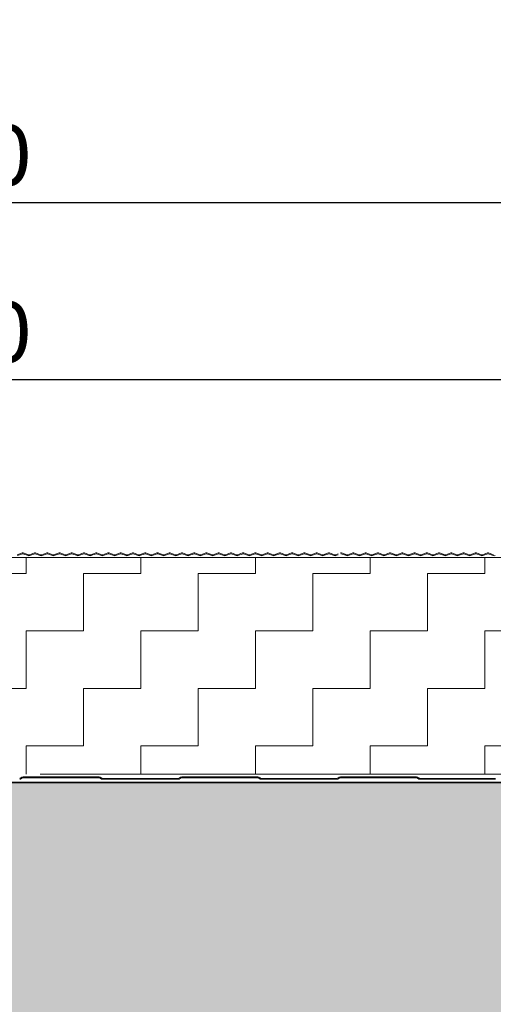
# Model space of a CAD drawing. Header units: metres. Extents: x 1316.5 to 1415.3, y -94.1 to -52.
# Tile 592 of 656: x 1411.196 to 1411.506, y -73.481 to -72.838. Entities that reach past the tile are written whole.
import ezdxf

# ---------------------------------------------------------------- set-up
doc = ezdxf.new("R2010")
doc.units = ezdxf.units.M
doc.header["$PDMODE"] = 65
doc.linetypes.add('AUSGEZOGEN', pattern=[0])
doc.linetypes.add('STRICHPUNKT2_S5', pattern=[0.1, 0.07, -0.01, 0.01, -0.01])
doc.layers.add('XR$3$_42143', color=7, linetype='Continuous')
doc.layers.add('XR$3$_42154', color=7, linetype='Continuous')
for name, color, linetype, lineweight in [('XR$3$Achsen', 4, 'AUSGEZOGEN', 13), ('XR$3$Maßlinie 1_50', 7, 'AUSGEZOGEN', 25), ('XR$3$Muster', 4, 'AUSGEZOGEN', 13), ('XR$3$Möblierung', 4, 'AUSGEZOGEN', 13), ('XR$3$STANDARD_1', 7, 'AUSGEZOGEN', 25), ('XR$3$Wand Mauerwerk nt', 7, 'AUSGEZOGEN', 25)]:
    doc.layers.add(name, color=color, linetype=linetype, lineweight=lineweight)
doc.styles.add('ARIAL', font='arial.ttf')
doc.dimstyles.new('DIMSTYLE_21', dxfattribs={"dimtxt": 0.04, "dimasz": 0.03, "dimexe": 0, "dimexo": 1e-06, "dimgap": 0.02, "dimtad": 2, "dimdec": 0, "dimlfac": 100, "dimrnd": 0.5, "dimzin": 12, "dimdsep": 46, "dimtxsty": 'ARIAL', "dimblk1": 'ALL_ML_KREIS', "dimblk2": 'ALL_ML_KREIS', "dimsah": 1, "dimcen": 0, "dimse1": 1, "dimse2": 1, "dimclrd": 7, "dimclre": 7, "dimclrt": 7, "dimadec": 0, "dimazin": 0, "dimtfac": 1, "dimtdec": 0, "dimtix": 1, "dimtmove": 2, "dimatfit": 3, "dimfxl": 0, "dimtzin": 0, "dimlwd": 0, "dimlwe": 25, "dimarcsym": 0})
doc.dimstyles.new('DIMSTYLE_4', dxfattribs={"dimtxt": 0.04, "dimasz": 0.03, "dimexe": 0, "dimexo": 1e-06, "dimgap": 0.02, "dimtad": 2, "dimdec": 1, "dimlfac": 100, "dimrnd": 0.5, "dimzin": 4, "dimdsep": 46, "dimtxsty": 'ARIAL', "dimblk1": 'ALL_ML_KREIS', "dimblk2": 'ALL_ML_KREIS', "dimsah": 1, "dimcen": 0, "dimse1": 1, "dimse2": 1, "dimclrd": 7, "dimclre": 7, "dimclrt": 7, "dimadec": 0, "dimazin": 0, "dimtfac": 1, "dimtdec": 0, "dimtix": 1, "dimtmove": 2, "dimatfit": 3, "dimfxl": 0, "dimtzin": 0, "dimlwd": 0, "dimlwe": 25, "dimarcsym": 0})

# ---------------------------------------------------------------- blocks, each defined once
blk = doc.blocks.new('ALL_ML_KREIS')
at = {"color": 0, "linetype": 'ByBlock', "lineweight": -2}
for p, q in [((0, -0.5), (0, 0.5)), ((-1, 0), (0.5, 0))]:
    blk.add_line(p, q, dxfattribs=at)
blk.add_circle((0, 0), 0.15, dxfattribs=at)
blk = doc.blocks.new('*D198')
at = {"layer": 'DEFPOINTS', "color": 7, "linetype": 'AUSGEZOGEN', "lineweight": 25, "transparency": 33554687}
for p in [(1410.82377, -72.95765), (1411.52377, -73.38937), (1410.82377, -73.44581)]:
    blk.add_point(p, dxfattribs=at)
at = {"layer": 'XR$3$Maßlinie 1_50', "color": 7, "linetype": 'AUSGEZOGEN', "lineweight": -2, "transparency": 33554687}
blk.add_line((1410.82377, -72.95765), (1411.52377, -72.95765), dxfattribs=at)
at = {"layer": 'XR$3$Maßlinie 1_50', "color": 7, "linetype": 'AUSGEZOGEN', "lineweight": 25, "transparency": 33554687, "xscale": 0.03, "yscale": 0.03, "zscale": 0.03, "rotation": 180}
blk.add_blockref('ALL_ML_KREIS', (1410.82377, -72.95765), dxfattribs=at)
at = {"layer": 'XR$3$Maßlinie 1_50', "color": 7, "linetype": 'AUSGEZOGEN', "lineweight": 25, "transparency": 33554687, "xscale": 0.03, "yscale": 0.03, "zscale": 0.03}
blk.add_blockref('ALL_ML_KREIS', (1411.52377, -72.95765), dxfattribs=at)
at = {"layer": 'XR$3$Maßlinie 1_50', "color": 7, "linetype": 'AUSGEZOGEN', "lineweight": 25, "transparency": 33554687, "insert": (1411.17203, -72.92697), "char_height": 0.04, "width": 0.16, "attachment_point": 5, "style": 'ARIAL'}
blk.add_mtext('\\A1;{\\A1;{70\\H0.026400;\\S^ ;}}', dxfattribs=at)
blk = doc.blocks.new('*D213')
at = {"layer": 'DEFPOINTS', "color": 7, "linetype": 'AUSGEZOGEN', "lineweight": 25, "transparency": 33554687}
for p in [(1410.82377, -73.07314), (1410.82377, -73.38937), (1411.52377, -73.38937)]:
    blk.add_point(p, dxfattribs=at)
at = {"layer": 'XR$3$Maßlinie 1_50', "color": 7, "linetype": 'AUSGEZOGEN', "lineweight": -2, "transparency": 33554687}
blk.add_line((1410.82377, -73.07314), (1411.52377, -73.07314), dxfattribs=at)
at = {"layer": 'XR$3$Maßlinie 1_50', "color": 7, "linetype": 'AUSGEZOGEN', "lineweight": 25, "transparency": 33554687, "xscale": 0.03, "yscale": 0.03, "zscale": 0.03, "rotation": 180}
blk.add_blockref('ALL_ML_KREIS', (1410.82377, -73.07314), dxfattribs=at)
at = {"layer": 'XR$3$Maßlinie 1_50', "color": 7, "linetype": 'AUSGEZOGEN', "lineweight": 25, "transparency": 33554687, "xscale": 0.03, "yscale": 0.03, "zscale": 0.03}
blk.add_blockref('ALL_ML_KREIS', (1411.52377, -73.07314), dxfattribs=at)
at = {"layer": 'XR$3$Maßlinie 1_50', "color": 7, "linetype": 'AUSGEZOGEN', "lineweight": 25, "transparency": 33554687, "insert": (1411.17203, -73.04246), "char_height": 0.04, "width": 0.08, "attachment_point": 5, "style": 'ARIAL'}
blk.add_mtext('\\A1;{70}', dxfattribs=at)
blk = doc.blocks.new('*D267')
at = {"layer": 'DEFPOINTS', "color": 7, "linetype": 'AUSGEZOGEN', "lineweight": 25, "transparency": 33554687}
for p in [(1410.69978, -72.70189), (1410.69978, -73.17701), (1411.66877, -73.19138)]:
    blk.add_point(p, dxfattribs=at)
at = {"layer": 'XR$3$Maßlinie 1_50', "color": 7, "linetype": 'AUSGEZOGEN', "lineweight": -2, "transparency": 33554687}
blk.add_line((1410.69978, -72.70189), (1411.66877, -72.70189), dxfattribs=at)
at = {"layer": 'XR$3$Maßlinie 1_50', "color": 7, "linetype": 'AUSGEZOGEN', "lineweight": 25, "transparency": 33554687, "xscale": 0.03, "yscale": 0.03, "zscale": 0.03, "rotation": 180}
blk.add_blockref('ALL_ML_KREIS', (1410.69978, -72.70189), dxfattribs=at)
at = {"layer": 'XR$3$Maßlinie 1_50', "color": 7, "linetype": 'AUSGEZOGEN', "lineweight": 25, "transparency": 33554687, "xscale": 0.03, "yscale": 0.03, "zscale": 0.03}
blk.add_blockref('ALL_ML_KREIS', (1411.66877, -72.70189), dxfattribs=at)
at = {"layer": 'XR$3$Maßlinie 1_50', "color": 7, "linetype": 'AUSGEZOGEN', "lineweight": 25, "transparency": 33554687, "insert": (1411.18246, -72.67121), "char_height": 0.04, "width": 0.16, "attachment_point": 5, "style": 'ARIAL'}
blk.add_mtext('\\A1;{\\A1;{97\\H0.026400;\\S^ ;}}', dxfattribs=at)

msp = doc.modelspace()

# ---------------------------------------------------------------- hatches: boundary and pattern name
at = {"layer": 'XR$3$Muster', "linetype": 'AUSGEZOGEN', "lineweight": 13, "transparency": 33554687}
h = msp.add_hatch(dxfattribs=at)
h.set_pattern_fill('MUSTER', color=4, scale=0.0375, angle=90, style=0, pattern_type=2)
h.set_pattern_definition([(90, (-0.075, 0.075), (-0.0375, 0.0375), [0.0375, -0.0375]), (180, (-0.075, 0.075), (-0.0375, -0.0375), [0.0375, -0.0375])])
h.paths.add_polyline_path([(1411.64775, -73.18952), (1410.69978, -73.18952), (1410.69978, -73.33093), (1411.66877, -73.33093), (1411.66877, -73.18952)], flags=0)
at = {"layer": 'XR$3$Möblierung', "linetype": 'AUSGEZOGEN', "lineweight": 13, "transparency": 33554687}
msp.add_hatch(color=8, dxfattribs=at).paths.add_polyline_path([(1411.52377, -73.66537), (1411.52377, -73.64737), (1411.52377, -73.33637), (1411.28877, -73.33637), (1411.28277, -73.33637), (1411.26477, -73.33637), (1410.82377, -73.33637), (1410.82377, -73.42137), (1410.82396, -73.42013), (1410.82453, -73.41902), (1410.82542, -73.41813), (1410.82653, -73.41756), (1410.82777, -73.41737), (1410.83727, -73.41737), (1410.8385, -73.41756), (1410.83962, -73.41813), (1410.8405, -73.41902), (1410.84107, -73.42013), (1410.84127, -73.42137), (1410.84127, -73.42562), (1410.84239, -73.42789), (1410.84325, -73.42912), (1410.84428, -73.4302), (1410.84547, -73.43112), (1410.84547, -73.43237), (1410.89767, -73.43237), (1410.89767, -73.43208), (1410.89789, -73.43194), (1410.89977, -73.42837), (1410.89977, -73.42764), (1410.90167, -73.42764), (1410.90167, -73.4451), (1410.89977, -73.4451), (1410.89977, -73.44437), (1410.89789, -73.4408), (1410.89767, -73.44066), (1410.89767, -73.44037), (1410.84547, -73.44037), (1410.84547, -73.44162), (1410.84428, -73.44254), (1410.84325, -73.44362), (1410.84239, -73.44485), (1410.84127, -73.44712), (1410.84127, -73.45137), (1410.84107, -73.45261), (1410.8405, -73.45372), (1410.83962, -73.45461), (1410.8385, -73.45517), (1410.83727, -73.45537), (1410.82777, -73.45537), (1410.82653, -73.45517), (1410.82542, -73.45461), (1410.82453, -73.45372), (1410.82396, -73.45261), (1410.82377, -73.45137), (1410.82377, -73.64137), (1410.82396, -73.64013), (1410.82453, -73.63902), (1410.82542, -73.63813), (1410.82653, -73.63756), (1410.82777, -73.63737), (1410.83727, -73.63737), (1410.8385, -73.63756), (1410.83962, -73.63813), (1410.8405, -73.63902), (1410.84107, -73.64013), (1410.84127, -73.64137), (1410.84127, -73.64562), (1410.84239, -73.64789), (1410.84325, -73.64912), (1410.84428, -73.6502), (1410.84547, -73.65112), (1410.84547, -73.65237), (1410.89767, -73.65237), (1410.89767, -73.65208), (1410.89789, -73.65194), (1410.89977, -73.64837), (1410.89977, -73.64764), (1410.90167, -73.64764), (1410.90167, -73.6651), (1410.89977, -73.6651), (1410.89977, -73.66437), (1410.89789, -73.6608), (1410.89767, -73.66066), (1410.89767, -73.66037), (1410.84547, -73.66037), (1410.84547, -73.66162), (1410.84428, -73.66254), (1410.84325, -73.66362), (1410.84239, -73.66485), (1410.84127, -73.66712), (1410.84127, -73.67137), (1410.84107, -73.67261), (1410.8405, -73.67372), (1410.83962, -73.67461), (1410.8385, -73.67517), (1410.83727, -73.67537), (1410.82777, -73.67537), (1410.82653, -73.67517), (1410.82542, -73.67461), (1410.82453, -73.67372), (1410.82396, -73.67261), (1410.82377, -73.67137), (1410.82377, -73.73637), (1411.52377, -73.73637)])

# ---------------------------------------------------------------- linework, layer by layer
at = {"layer": 'XR$3$_42143', "color": 30, "linetype": 'AUSGEZOGEN', "lineweight": 13, "transparency": 33554687}
for p, q in [((1411.19745, -73.18643), (1411.19413, -73.18764)), ((1411.20145, -73.18764), (1411.19813, -73.18643)), ((1411.20545, -73.18643), (1411.20213, -73.18764)), ((1411.20946, -73.18764), (1411.20614, -73.18643)), ((1411.21346, -73.18643), (1411.21014, -73.18764)), ((1411.21747, -73.18764), (1411.21415, -73.18643)), ((1411.22147, -73.18643), (1411.21815, -73.18764)), ((1411.22548, -73.18764), (1411.22216, -73.18643)), ((1411.22948, -73.18643), (1411.22616, -73.18764)), ((1411.23348, -73.18764), (1411.23016, -73.18643)), ((1411.23749, -73.18643), (1411.23417, -73.18764)), ((1411.24149, -73.18764), (1411.23817, -73.18643)), ((1411.2455, -73.18643), (1411.24218, -73.18764)), ((1411.2495, -73.18764), (1411.24618, -73.18643)), ((1411.25351, -73.18643), (1411.25019, -73.18764)), ((1411.25751, -73.18764), (1411.25419, -73.18643)), ((1411.26152, -73.18643), (1411.25819, -73.18764)), ((1411.26552, -73.18764), (1411.2622, -73.18643)), ((1411.26952, -73.18643), (1411.2662, -73.18764)), ((1411.27353, -73.18764), (1411.27021, -73.18643)), ((1411.27753, -73.18643), (1411.27421, -73.18764)), ((1411.28154, -73.18764), (1411.27822, -73.18643)), ((1411.28554, -73.18643), (1411.28222, -73.18764)), ((1411.28955, -73.18764), (1411.28622, -73.18643)), ((1411.29355, -73.18643), (1411.29023, -73.18764)), ((1411.29755, -73.18764), (1411.29423, -73.18643)), ((1411.30156, -73.18643), (1411.29824, -73.18764)), ((1411.30556, -73.18764), (1411.30224, -73.18643)), ((1411.30957, -73.18643), (1411.30625, -73.18764)), ((1411.31357, -73.18764), (1411.31025, -73.18643)), ((1411.31758, -73.18643), (1411.31425, -73.18764)), ((1411.32158, -73.18764), (1411.31826, -73.18643)), ((1411.32558, -73.18643), (1411.32226, -73.18764)), ((1411.32959, -73.18764), (1411.32627, -73.18643)), ((1411.33359, -73.18643), (1411.33027, -73.18764)), ((1411.3376, -73.18764), (1411.33428, -73.18643)), ((1411.3416, -73.18643), (1411.33828, -73.18764)), ((1411.34561, -73.18764), (1411.34229, -73.18643)), ((1411.34961, -73.18643), (1411.34629, -73.18764)), ((1411.35361, -73.18764), (1411.35029, -73.18643)), ((1411.35762, -73.18643), (1411.3543, -73.18764)), ((1411.36162, -73.18764), (1411.3583, -73.18643)), ((1411.36563, -73.18643), (1411.36231, -73.18764)), ((1411.36963, -73.18764), (1411.36631, -73.18643)), ((1411.37364, -73.18643), (1411.37032, -73.18764)), ((1411.37764, -73.18764), (1411.37432, -73.18643)), ((1411.38165, -73.18643), (1411.37832, -73.18764)), ((1411.38565, -73.18764), (1411.38233, -73.18643)), ((1411.38965, -73.18643), (1411.38633, -73.18764)), ((1411.39366, -73.18764), (1411.39034, -73.18643)), ((1411.39766, -73.18643), (1411.39434, -73.18764)), ((1411.40167, -73.18764), (1411.39835, -73.18643)), ((1411.40968, -73.18764), (1411.40635, -73.18643)), ((1411.41368, -73.18643), (1411.41036, -73.18764)), ((1411.41768, -73.18764), (1411.41436, -73.18643)), ((1411.42169, -73.18643), (1411.41837, -73.18764)), ((1411.42569, -73.18764), (1411.42237, -73.18643)), ((1411.4297, -73.18643), (1411.42638, -73.18764)), ((1411.4337, -73.18764), (1411.43038, -73.18643)), ((1411.43771, -73.18643), (1411.43438, -73.18764)), ((1411.44171, -73.18764), (1411.43839, -73.18643)), ((1411.44571, -73.18643), (1411.44239, -73.18764)), ((1411.44972, -73.18764), (1411.4464, -73.18643)), ((1411.45372, -73.18643), (1411.4504, -73.18764)), ((1411.45773, -73.18764), (1411.45441, -73.18643)), ((1411.46173, -73.18643), (1411.45841, -73.18764)), ((1411.46574, -73.18764), (1411.46242, -73.18643)), ((1411.46974, -73.18643), (1411.46642, -73.18764)), ((1411.47374, -73.18764), (1411.47042, -73.18643)), ((1411.47775, -73.18643), (1411.47443, -73.18764)), ((1411.48175, -73.18764), (1411.47843, -73.18643)), ((1411.48576, -73.18643), (1411.48244, -73.18764)), ((1411.48976, -73.18764), (1411.48644, -73.18643)), ((1411.49377, -73.18643), (1411.49045, -73.18764)), ((1411.49777, -73.18764), (1411.49445, -73.18643)), ((1411.50177, -73.18643), (1411.49845, -73.18764)), ((1411.50578, -73.18764), (1411.50246, -73.18643)), ((1411.19434, -73.18823), (1411.19766, -73.18702)), ((1411.19791, -73.18702), (1411.20124, -73.18823)), ((1411.20235, -73.18823), (1411.20567, -73.18702)), ((1411.20592, -73.18702), (1411.20924, -73.18823)), ((1411.21036, -73.18823), (1411.21368, -73.18702)), ((1411.21393, -73.18702), (1411.21725, -73.18823)), ((1411.21837, -73.18823), (1411.22169, -73.18702)), ((1411.22194, -73.18702), (1411.22526, -73.18823)), ((1411.22637, -73.18823), (1411.2297, -73.18702)), ((1411.22995, -73.18702), (1411.23327, -73.18823)), ((1411.23438, -73.18823), (1411.2377, -73.18702)), ((1411.23796, -73.18702), (1411.24128, -73.18823)), ((1411.24239, -73.18823), (1411.24571, -73.18702)), ((1411.24597, -73.18702), (1411.24929, -73.18823)), ((1411.2504, -73.18823), (1411.25372, -73.18702)), ((1411.25397, -73.18702), (1411.2573, -73.18823)), ((1411.25841, -73.18823), (1411.26173, -73.18702)), ((1411.26198, -73.18702), (1411.2653, -73.18823)), ((1411.26642, -73.18823), (1411.26974, -73.18702)), ((1411.26999, -73.18702), (1411.27331, -73.18823)), ((1411.27443, -73.18823), (1411.27775, -73.18702)), ((1411.278, -73.18702), (1411.28132, -73.18823)), ((1411.28244, -73.18823), (1411.28576, -73.18702)), ((1411.28601, -73.18702), (1411.28933, -73.18823)), ((1411.29044, -73.18823), (1411.29377, -73.18702)), ((1411.29402, -73.18702), (1411.29734, -73.18823)), ((1411.29845, -73.18823), (1411.30177, -73.18702)), ((1411.30203, -73.18702), (1411.30535, -73.18823)), ((1411.30646, -73.18823), (1411.30978, -73.18702)), ((1411.31004, -73.18702), (1411.31336, -73.18823)), ((1411.31447, -73.18823), (1411.31779, -73.18702)), ((1411.31804, -73.18702), (1411.32136, -73.18823)), ((1411.32248, -73.18823), (1411.3258, -73.18702)), ((1411.32605, -73.18702), (1411.32937, -73.18823)), ((1411.33049, -73.18823), (1411.33381, -73.18702)), ((1411.33406, -73.18702), (1411.33738, -73.18823)), ((1411.3385, -73.18823), (1411.34182, -73.18702)), ((1411.34207, -73.18702), (1411.34539, -73.18823)), ((1411.3465, -73.18823), (1411.34983, -73.18702)), ((1411.35008, -73.18702), (1411.3534, -73.18823)), ((1411.35451, -73.18823), (1411.35783, -73.18702)), ((1411.35809, -73.18702), (1411.36141, -73.18823)), ((1411.36252, -73.18823), (1411.36584, -73.18702)), ((1411.3661, -73.18702), (1411.36942, -73.18823)), ((1411.37053, -73.18823), (1411.37385, -73.18702)), ((1411.3741, -73.18702), (1411.37743, -73.18823)), ((1411.37854, -73.18823), (1411.38186, -73.18702)), ((1411.38211, -73.18702), (1411.38543, -73.18823)), ((1411.38655, -73.18823), (1411.38987, -73.18702)), ((1411.39012, -73.18702), (1411.39344, -73.18823)), ((1411.39456, -73.18823), (1411.39788, -73.18702)), ((1411.39813, -73.18702), (1411.40145, -73.18823)), ((1411.40402, -73.18703), (1411.40235, -73.18764)), ((1411.40257, -73.18823), (1411.40402, -73.1877)), ((1411.40614, -73.18702), (1411.40946, -73.18823)), ((1411.41057, -73.18823), (1411.4139, -73.18702)), ((1411.41415, -73.18702), (1411.41747, -73.18823)), ((1411.41858, -73.18823), (1411.4219, -73.18702)), ((1411.42216, -73.18702), (1411.42548, -73.18823)), ((1411.42659, -73.18823), (1411.42991, -73.18702)), ((1411.43017, -73.18702), (1411.43349, -73.18823)), ((1411.4346, -73.18823), (1411.43792, -73.18702)), ((1411.43817, -73.18702), (1411.44149, -73.18823)), ((1411.44261, -73.18823), (1411.44593, -73.18702)), ((1411.44618, -73.18702), (1411.4495, -73.18823)), ((1411.45062, -73.18823), (1411.45394, -73.18702)), ((1411.45419, -73.18702), (1411.45751, -73.18823)), ((1411.45863, -73.18823), (1411.46195, -73.18702)), ((1411.4622, -73.18702), (1411.46552, -73.18823)), ((1411.46663, -73.18823), (1411.46996, -73.18702)), ((1411.47021, -73.18702), (1411.47353, -73.18823)), ((1411.47464, -73.18823), (1411.47796, -73.18702)), ((1411.47822, -73.18702), (1411.48154, -73.18823)), ((1411.48265, -73.18823), (1411.48597, -73.18702)), ((1411.48623, -73.18702), (1411.48955, -73.18823)), ((1411.49066, -73.18823), (1411.49398, -73.18702)), ((1411.49423, -73.18702), (1411.49756, -73.18823)), ((1411.49867, -73.18823), (1411.50199, -73.18702)), ((1411.50224, -73.18702), (1411.50556, -73.18823)), ((1411.19659, -73.3334), (1411.19648, -73.33351)), ((1411.19687, -73.3339), (1411.19697, -73.33379)), ((1411.24768, -73.33282), (1411.198, -73.33282)), ((1411.198, -73.33337), (1411.24768, -73.33337)), ((1411.24871, -73.33379), (1411.24881, -73.3339)), ((1411.2492, -73.33351), (1411.24909, -73.3334)), ((1411.2995, -73.33382), (1411.24994, -73.33382)), ((1411.24994, -73.33437), (1411.2995, -73.33437)), ((1411.30035, -73.3334), (1411.30024, -73.33351)), ((1411.30063, -73.3339), (1411.30074, -73.33379)), ((1411.35145, -73.33282), (1411.30176, -73.33282)), ((1411.30176, -73.33337), (1411.35145, -73.33337)), ((1411.35247, -73.33379), (1411.35258, -73.3339)), ((1411.35297, -73.33351), (1411.35286, -73.3334)), ((1411.40327, -73.33382), (1411.35371, -73.33382)), ((1411.35371, -73.33437), (1411.40327, -73.33437)), ((1411.40411, -73.3334), (1411.40401, -73.33351)), ((1411.4044, -73.3339), (1411.4045, -73.33379)), ((1411.45521, -73.33282), (1411.40553, -73.33282)), ((1411.40553, -73.33337), (1411.45521, -73.33337)), ((1411.45624, -73.33379), (1411.45634, -73.3339)), ((1411.45673, -73.33351), (1411.45662, -73.3334)), ((1411.50703, -73.33382), (1411.45747, -73.33382)), ((1411.45747, -73.33437), (1411.50703, -73.33437))]:
    msp.add_line(p, q, dxfattribs=at)
for centre, radius, start, end in [((1411.19779, -73.18737), 0.001, 70.01888, 109.9791), ((1411.2058, -73.18737), 0.001, 70.01888, 109.9791), ((1411.21381, -73.18737), 0.001, 70.01888, 109.9791), ((1411.22181, -73.18737), 0.001, 70.01888, 109.9791), ((1411.22982, -73.18737), 0.001, 70.01888, 109.9791), ((1411.23783, -73.18737), 0.001, 70.01888, 109.9791), ((1411.24584, -73.18737), 0.001, 70.01888, 109.9791), ((1411.25385, -73.18737), 0.001, 70.01888, 109.9791), ((1411.26186, -73.18737), 0.001, 70.01888, 109.9791), ((1411.26987, -73.18737), 0.001, 70.01888, 109.9791), ((1411.27787, -73.18737), 0.001, 70.01888, 109.9791), ((1411.28588, -73.18737), 0.001, 70.01888, 109.9791), ((1411.29389, -73.18737), 0.001, 70.01888, 109.9791), ((1411.3019, -73.18737), 0.001, 70.01888, 109.9791), ((1411.30991, -73.18737), 0.001, 70.01888, 109.9791), ((1411.31792, -73.18737), 0.001, 70.01888, 109.9791), ((1411.32593, -73.18737), 0.001, 70.01888, 109.9791), ((1411.33393, -73.18737), 0.001, 70.01888, 109.9791), ((1411.34194, -73.18737), 0.001, 70.01888, 109.9791), ((1411.34995, -73.18737), 0.001, 70.01888, 109.9791), ((1411.35796, -73.18737), 0.001, 70.01888, 109.9791), ((1411.36597, -73.18737), 0.001, 70.01888, 109.9791), ((1411.37398, -73.18737), 0.001, 70.01888, 109.9791), ((1411.38199, -73.18737), 0.001, 70.01888, 109.9791), ((1411.39, -73.18737), 0.001, 70.01888, 109.9791), ((1411.398, -73.18737), 0.001, 70.01888, 109.9791), ((1411.40601, -73.18737), 0.001, 70.01888, 109.9791), ((1411.41402, -73.18737), 0.001, 70.01888, 109.9791), ((1411.42203, -73.18737), 0.001, 70.01888, 109.9791), ((1411.42203, -73.18737), 0.001, 70.01888, 109.9791), ((1411.43004, -73.18737), 0.001, 70.01888, 109.9791), ((1411.43805, -73.18737), 0.001, 70.01888, 109.9791), ((1411.43805, -73.18737), 0.001, 70.01888, 109.9791), ((1411.44606, -73.18737), 0.001, 70.01888, 109.9791), ((1411.45406, -73.18737), 0.001, 70.01888, 109.9791), ((1411.45406, -73.18737), 0.001, 70.01888, 109.9791), ((1411.46207, -73.18737), 0.001, 70.01888, 109.9791), ((1411.47008, -73.18737), 0.001, 70.01888, 109.9791), ((1411.47008, -73.18737), 0.001, 70.01888, 109.9791), ((1411.47809, -73.18737), 0.001, 70.01888, 109.9791), ((1411.4861, -73.18737), 0.001, 70.01888, 109.9791), ((1411.4861, -73.18737), 0.001, 70.01888, 109.9791), ((1411.49411, -73.18737), 0.001, 70.01888, 109.9791), ((1411.50212, -73.18737), 0.001, 70.01888, 109.9791), ((1411.50212, -73.18737), 0.001, 70.01888, 109.9791), ((1411.19779, -73.18737), 0.00037, 70.01888, 109.9791), ((1411.20179, -73.1867), 0.00163, 250.01888, 289.9791), ((1411.20179, -73.1867), 0.001, 250.01888, 289.9791), ((1411.2058, -73.18737), 0.00037, 70.01888, 109.9791), ((1411.2098, -73.1867), 0.00163, 250.01888, 289.9791), ((1411.2098, -73.1867), 0.001, 250.01888, 289.9791), ((1411.21381, -73.18737), 0.00037, 70.01888, 109.9791), ((1411.21781, -73.1867), 0.00163, 250.01888, 289.9791), ((1411.21781, -73.1867), 0.001, 250.01888, 289.9791), ((1411.22181, -73.18737), 0.00037, 70.01888, 109.9791), ((1411.22582, -73.1867), 0.00163, 250.01888, 289.9791), ((1411.22582, -73.1867), 0.001, 250.01888, 289.9791), ((1411.22982, -73.18737), 0.00037, 70.01888, 109.9791), ((1411.23383, -73.1867), 0.00163, 250.01888, 289.9791), ((1411.23383, -73.1867), 0.001, 250.01888, 289.9791), ((1411.23783, -73.18737), 0.00037, 70.01888, 109.9791), ((1411.24184, -73.1867), 0.00163, 250.01888, 289.9791), ((1411.24184, -73.1867), 0.001, 250.01888, 289.9791), ((1411.24584, -73.18737), 0.00037, 70.01888, 109.9791), ((1411.24984, -73.1867), 0.00163, 250.01888, 289.9791), ((1411.24984, -73.1867), 0.001, 250.01888, 289.9791), ((1411.25385, -73.18737), 0.00037, 70.01888, 109.9791), ((1411.25785, -73.1867), 0.00163, 250.01888, 289.9791), ((1411.25785, -73.1867), 0.001, 250.01888, 289.9791), ((1411.26186, -73.18737), 0.00037, 70.01888, 109.9791), ((1411.26586, -73.1867), 0.00163, 250.01888, 289.9791), ((1411.26586, -73.1867), 0.001, 250.01888, 289.9791), ((1411.26987, -73.18737), 0.00037, 70.01888, 109.9791), ((1411.27387, -73.1867), 0.00163, 250.01888, 289.9791), ((1411.27387, -73.1867), 0.001, 250.01888, 289.9791), ((1411.27787, -73.18737), 0.00037, 70.01888, 109.9791), ((1411.28188, -73.1867), 0.00163, 250.01888, 289.9791), ((1411.28188, -73.1867), 0.001, 250.01888, 289.9791), ((1411.28588, -73.18737), 0.00037, 70.01888, 109.9791), ((1411.28989, -73.1867), 0.00163, 250.01888, 289.9791), ((1411.28989, -73.1867), 0.001, 250.01888, 289.9791), ((1411.29389, -73.18737), 0.00037, 70.01888, 109.9791), ((1411.2979, -73.1867), 0.00163, 250.01888, 289.9791), ((1411.2979, -73.1867), 0.001, 250.01888, 289.9791), ((1411.3019, -73.18737), 0.00037, 70.01888, 109.9791), ((1411.3059, -73.1867), 0.00163, 250.01888, 289.9791), ((1411.3059, -73.1867), 0.001, 250.01888, 289.9791), ((1411.30991, -73.18737), 0.00037, 70.01888, 109.9791), ((1411.31391, -73.1867), 0.00163, 250.01888, 289.9791), ((1411.31391, -73.1867), 0.001, 250.01888, 289.9791), ((1411.31792, -73.18737), 0.00037, 70.01888, 109.9791), ((1411.32192, -73.1867), 0.00163, 250.01888, 289.9791), ((1411.32192, -73.1867), 0.001, 250.01888, 289.9791), ((1411.32593, -73.18737), 0.00037, 70.01888, 109.9791), ((1411.32993, -73.1867), 0.00163, 250.01888, 289.9791), ((1411.32993, -73.1867), 0.001, 250.01888, 289.9791), ((1411.33393, -73.18737), 0.00037, 70.01888, 109.9791), ((1411.33794, -73.1867), 0.00163, 250.01888, 289.9791), ((1411.33794, -73.1867), 0.001, 250.01888, 289.9791), ((1411.34194, -73.18737), 0.00037, 70.01888, 109.9791), ((1411.34595, -73.1867), 0.00163, 250.01888, 289.9791), ((1411.34595, -73.1867), 0.001, 250.01888, 289.9791), ((1411.34995, -73.18737), 0.00037, 70.01888, 109.9791), ((1411.35396, -73.1867), 0.00163, 250.01888, 289.9791), ((1411.35396, -73.1867), 0.001, 250.01888, 289.9791), ((1411.35796, -73.18737), 0.00037, 70.01888, 109.9791), ((1411.36197, -73.1867), 0.00163, 250.01888, 289.9791), ((1411.36197, -73.1867), 0.001, 250.01888, 289.9791), ((1411.36597, -73.18737), 0.00037, 70.01888, 109.9791), ((1411.36997, -73.1867), 0.00163, 250.01888, 289.9791), ((1411.36997, -73.1867), 0.001, 250.01888, 289.9791), ((1411.37398, -73.18737), 0.00037, 70.01888, 109.9791), ((1411.37798, -73.1867), 0.00163, 250.01888, 289.9791), ((1411.37798, -73.1867), 0.001, 250.01888, 289.9791), ((1411.38199, -73.18737), 0.00037, 70.01888, 109.9791), ((1411.38599, -73.1867), 0.00163, 250.01888, 289.9791), ((1411.38599, -73.1867), 0.001, 250.01888, 289.9791), ((1411.39, -73.18737), 0.00037, 70.01888, 109.9791), ((1411.394, -73.1867), 0.00163, 250.01888, 289.9791), ((1411.394, -73.1867), 0.001, 250.01888, 289.9791), ((1411.398, -73.18737), 0.00037, 70.01888, 109.9791), ((1411.40201, -73.1867), 0.00163, 250.01888, 289.9791), ((1411.40201, -73.1867), 0.001, 250.01888, 289.9791), ((1411.40601, -73.18737), 0.00037, 70.01888, 109.9791), ((1411.41002, -73.1867), 0.00163, 250.01888, 289.9791), ((1411.41002, -73.1867), 0.001, 250.01888, 289.9791), ((1411.41402, -73.18737), 0.00037, 70.01888, 109.9791), ((1411.41803, -73.1867), 0.00163, 250.01888, 289.9791), ((1411.41803, -73.1867), 0.001, 250.01888, 289.9791), ((1411.42203, -73.18737), 0.00037, 70.01888, 109.9791), ((1411.42203, -73.18737), 0.00037, 70.01888, 109.9791), ((1411.42603, -73.1867), 0.00163, 250.01888, 289.9791), ((1411.42603, -73.1867), 0.001, 250.01888, 289.9791), ((1411.43004, -73.18737), 0.00037, 70.01888, 109.9791), ((1411.43404, -73.1867), 0.00163, 250.01888, 289.9791), ((1411.43404, -73.1867), 0.001, 250.01888, 289.9791), ((1411.43805, -73.18737), 0.00037, 70.01888, 109.9791), ((1411.43805, -73.18737), 0.00037, 70.01888, 109.9791), ((1411.44205, -73.1867), 0.00163, 250.01888, 289.9791), ((1411.44205, -73.1867), 0.001, 250.01888, 289.9791), ((1411.44606, -73.18737), 0.00037, 70.01888, 109.9791), ((1411.45006, -73.1867), 0.00163, 250.01888, 289.9791), ((1411.45006, -73.1867), 0.001, 250.01888, 289.9791), ((1411.45406, -73.18737), 0.00037, 70.01888, 109.9791), ((1411.45406, -73.18737), 0.00037, 70.01888, 109.9791), ((1411.45807, -73.1867), 0.00163, 250.01888, 289.9791), ((1411.45807, -73.1867), 0.001, 250.01888, 289.9791), ((1411.46207, -73.18737), 0.00037, 70.01888, 109.9791), ((1411.46608, -73.1867), 0.00163, 250.01888, 289.9791), ((1411.46608, -73.1867), 0.001, 250.01888, 289.9791), ((1411.47008, -73.18737), 0.00037, 70.01888, 109.9791), ((1411.47008, -73.18737), 0.00037, 70.01888, 109.9791), ((1411.47409, -73.1867), 0.00163, 250.01888, 289.9791), ((1411.47409, -73.1867), 0.001, 250.01888, 289.9791), ((1411.47809, -73.18737), 0.00037, 70.01888, 109.9791), ((1411.48209, -73.1867), 0.00163, 250.01888, 289.9791), ((1411.48209, -73.1867), 0.001, 250.01888, 289.9791), ((1411.4861, -73.18737), 0.00037, 70.01888, 109.9791), ((1411.4861, -73.18737), 0.00037, 70.01888, 109.9791), ((1411.4901, -73.1867), 0.00163, 250.01888, 289.9791), ((1411.4901, -73.1867), 0.001, 250.01888, 289.9791), ((1411.49411, -73.18737), 0.00037, 70.01888, 109.9791), ((1411.49811, -73.1867), 0.00163, 250.01888, 289.9791), ((1411.49811, -73.1867), 0.001, 250.01888, 289.9791), ((1411.50212, -73.18737), 0.00037, 70.01888, 109.9791), ((1411.50212, -73.18737), 0.00037, 70.01888, 109.9791), ((1411.50612, -73.1867), 0.00163, 250.01888, 289.9791), ((1411.19574, -73.33277), 0.00105, 270, 315), ((1411.19574, -73.33277), 0.0016, 270, 315), ((1411.198, -73.33482), 0.002, 90, 135), ((1411.198, -73.33482), 0.00145, 90, 135), ((1411.24768, -73.33482), 0.002, 45, 90), ((1411.24768, -73.33482), 0.00145, 45, 90), ((1411.24994, -73.33277), 0.0016, 225, 270), ((1411.24994, -73.33277), 0.00105, 225, 270), ((1411.2995, -73.33277), 0.00105, 270, 315), ((1411.2995, -73.33277), 0.0016, 270, 315), ((1411.30176, -73.33482), 0.002, 90, 135), ((1411.30176, -73.33482), 0.00145, 90, 135), ((1411.35145, -73.33482), 0.002, 45, 90), ((1411.35145, -73.33482), 0.00145, 45, 90), ((1411.35371, -73.33277), 0.0016, 225, 270), ((1411.35371, -73.33277), 0.00105, 225, 270), ((1411.40327, -73.33277), 0.00105, 270, 315), ((1411.40327, -73.33277), 0.0016, 270, 315), ((1411.40553, -73.33482), 0.002, 90, 135), ((1411.40553, -73.33482), 0.00145, 90, 135), ((1411.45521, -73.33482), 0.002, 45, 90), ((1411.45521, -73.33482), 0.00145, 45, 90), ((1411.45747, -73.33277), 0.0016, 225, 270), ((1411.45747, -73.33277), 0.00105, 225, 270)]:
    msp.add_arc(centre, radius, start, end, dxfattribs=at)
at = {"layer": 'XR$3$_42154', "color": 51, "linetype": 'AUSGEZOGEN', "lineweight": 13, "transparency": 33554687}
for p, q in [((1411.19766, -73.18702), (1411.19434, -73.18823)), ((1411.20124, -73.18823), (1411.19791, -73.18702)), ((1411.20567, -73.18702), (1411.20235, -73.18823)), ((1411.20924, -73.18823), (1411.20592, -73.18702)), ((1411.21368, -73.18702), (1411.21036, -73.18823)), ((1411.21725, -73.18823), (1411.21393, -73.18702)), ((1411.22169, -73.18702), (1411.21837, -73.18823)), ((1411.22526, -73.18823), (1411.22194, -73.18702)), ((1411.2297, -73.18702), (1411.22637, -73.18823)), ((1411.23327, -73.18823), (1411.22995, -73.18702)), ((1411.2377, -73.18702), (1411.23438, -73.18823)), ((1411.24128, -73.18823), (1411.23796, -73.18702)), ((1411.24571, -73.18702), (1411.24239, -73.18823)), ((1411.24929, -73.18823), (1411.24597, -73.18702)), ((1411.25372, -73.18702), (1411.2504, -73.18823)), ((1411.2573, -73.18823), (1411.25397, -73.18702)), ((1411.26173, -73.18702), (1411.25841, -73.18823)), ((1411.2653, -73.18823), (1411.26198, -73.18702)), ((1411.26974, -73.18702), (1411.26642, -73.18823)), ((1411.27331, -73.18823), (1411.26999, -73.18702)), ((1411.27775, -73.18702), (1411.27443, -73.18823)), ((1411.28132, -73.18823), (1411.278, -73.18702)), ((1411.28576, -73.18702), (1411.28244, -73.18823)), ((1411.28933, -73.18823), (1411.28601, -73.18702)), ((1411.29377, -73.18702), (1411.29044, -73.18823)), ((1411.29734, -73.18823), (1411.29402, -73.18702)), ((1411.30177, -73.18702), (1411.29845, -73.18823)), ((1411.30535, -73.18823), (1411.30203, -73.18702)), ((1411.30978, -73.18702), (1411.30646, -73.18823)), ((1411.31336, -73.18823), (1411.31004, -73.18702)), ((1411.31779, -73.18702), (1411.31447, -73.18823)), ((1411.32136, -73.18823), (1411.31804, -73.18702)), ((1411.3258, -73.18702), (1411.32248, -73.18823)), ((1411.32937, -73.18823), (1411.32605, -73.18702)), ((1411.33381, -73.18702), (1411.33049, -73.18823)), ((1411.33738, -73.18823), (1411.33406, -73.18702)), ((1411.34182, -73.18702), (1411.3385, -73.18823)), ((1411.34539, -73.18823), (1411.34207, -73.18702)), ((1411.34983, -73.18702), (1411.3465, -73.18823)), ((1411.3534, -73.18823), (1411.35008, -73.18702)), ((1411.35783, -73.18702), (1411.35451, -73.18823)), ((1411.36141, -73.18823), (1411.35809, -73.18702)), ((1411.36584, -73.18702), (1411.36252, -73.18823)), ((1411.36942, -73.18823), (1411.3661, -73.18702)), ((1411.37385, -73.18702), (1411.37053, -73.18823)), ((1411.37743, -73.18823), (1411.3741, -73.18702)), ((1411.38186, -73.18702), (1411.37854, -73.18823)), ((1411.38543, -73.18823), (1411.38211, -73.18702)), ((1411.38987, -73.18702), (1411.38655, -73.18823)), ((1411.39344, -73.18823), (1411.39012, -73.18702)), ((1411.39788, -73.18702), (1411.39456, -73.18823)), ((1411.40145, -73.18823), (1411.39813, -73.18702)), ((1411.40402, -73.1877), (1411.40257, -73.18823)), ((1411.40946, -73.18823), (1411.40614, -73.18702)), ((1411.4139, -73.18702), (1411.41057, -73.18823)), ((1411.41747, -73.18823), (1411.41415, -73.18702)), ((1411.4219, -73.18702), (1411.41858, -73.18823)), ((1411.42548, -73.18823), (1411.42216, -73.18702)), ((1411.42991, -73.18702), (1411.42659, -73.18823)), ((1411.43349, -73.18823), (1411.43017, -73.18702)), ((1411.43792, -73.18702), (1411.4346, -73.18823)), ((1411.44149, -73.18823), (1411.43817, -73.18702)), ((1411.44593, -73.18702), (1411.44261, -73.18823)), ((1411.4495, -73.18823), (1411.44618, -73.18702)), ((1411.45394, -73.18702), (1411.45062, -73.18823)), ((1411.45751, -73.18823), (1411.45419, -73.18702)), ((1411.46195, -73.18702), (1411.45863, -73.18823)), ((1411.46552, -73.18823), (1411.4622, -73.18702)), ((1411.46996, -73.18702), (1411.46663, -73.18823)), ((1411.47353, -73.18823), (1411.47021, -73.18702)), ((1411.47796, -73.18702), (1411.47464, -73.18823)), ((1411.48154, -73.18823), (1411.47822, -73.18702)), ((1411.48597, -73.18702), (1411.48265, -73.18823)), ((1411.48955, -73.18823), (1411.48623, -73.18702)), ((1411.49398, -73.18702), (1411.49066, -73.18823)), ((1411.49756, -73.18823), (1411.49423, -73.18702)), ((1411.50199, -73.18702), (1411.49867, -73.18823)), ((1411.50556, -73.18823), (1411.50224, -73.18702)), ((1411.19648, -73.33351), (1411.19659, -73.3334)), ((1411.198, -73.33282), (1411.24768, -73.33282)), ((1411.24909, -73.3334), (1411.2492, -73.33351)), ((1411.24994, -73.33382), (1411.2995, -73.33382)), ((1411.30024, -73.33351), (1411.30035, -73.3334)), ((1411.30176, -73.33282), (1411.35145, -73.33282)), ((1411.35286, -73.3334), (1411.35297, -73.33351)), ((1411.35371, -73.33382), (1411.40327, -73.33382)), ((1411.40401, -73.33351), (1411.40411, -73.3334)), ((1411.40553, -73.33282), (1411.45521, -73.33282)), ((1411.45662, -73.3334), (1411.45673, -73.33351)), ((1411.45747, -73.33382), (1411.50703, -73.33382))]:
    msp.add_line(p, q, dxfattribs=at)
for centre, radius, start, end in [((1411.19779, -73.18737), 0.00037, 70.01888, 109.9791), ((1411.20179, -73.1867), 0.00163, 250.01888, 289.9791), ((1411.2058, -73.18737), 0.00037, 70.01888, 109.9791), ((1411.2098, -73.1867), 0.00163, 250.01888, 289.9791), ((1411.21381, -73.18737), 0.00037, 70.01888, 109.9791), ((1411.21781, -73.1867), 0.00163, 250.01888, 289.9791), ((1411.22181, -73.18737), 0.00037, 70.01888, 109.9791), ((1411.22582, -73.1867), 0.00163, 250.01888, 289.9791), ((1411.22982, -73.18737), 0.00037, 70.01888, 109.9791), ((1411.23383, -73.1867), 0.00163, 250.01888, 289.9791), ((1411.23783, -73.18737), 0.00037, 70.01888, 109.9791), ((1411.24184, -73.1867), 0.00163, 250.01888, 289.9791), ((1411.24584, -73.18737), 0.00037, 70.01888, 109.9791), ((1411.24984, -73.1867), 0.00163, 250.01888, 289.9791), ((1411.25385, -73.18737), 0.00037, 70.01888, 109.9791), ((1411.25785, -73.1867), 0.00163, 250.01888, 289.9791), ((1411.26186, -73.18737), 0.00037, 70.01888, 109.9791), ((1411.26586, -73.1867), 0.00163, 250.01888, 289.9791), ((1411.26987, -73.18737), 0.00037, 70.01888, 109.9791), ((1411.27387, -73.1867), 0.00163, 250.01888, 289.9791), ((1411.27787, -73.18737), 0.00037, 70.01888, 109.9791), ((1411.28188, -73.1867), 0.00163, 250.01888, 289.9791), ((1411.28588, -73.18737), 0.00037, 70.01888, 109.9791), ((1411.28989, -73.1867), 0.00163, 250.01888, 289.9791), ((1411.29389, -73.18737), 0.00037, 70.01888, 109.9791), ((1411.2979, -73.1867), 0.00163, 250.01888, 289.9791), ((1411.3019, -73.18737), 0.00037, 70.01888, 109.9791), ((1411.3059, -73.1867), 0.00163, 250.01888, 289.9791), ((1411.30991, -73.18737), 0.00037, 70.01888, 109.9791), ((1411.31391, -73.1867), 0.00163, 250.01888, 289.9791), ((1411.31792, -73.18737), 0.00037, 70.01888, 109.9791), ((1411.32192, -73.1867), 0.00163, 250.01888, 289.9791), ((1411.32593, -73.18737), 0.00037, 70.01888, 109.9791), ((1411.32993, -73.1867), 0.00163, 250.01888, 289.9791), ((1411.33393, -73.18737), 0.00037, 70.01888, 109.9791), ((1411.33794, -73.1867), 0.00163, 250.01888, 289.9791), ((1411.34194, -73.18737), 0.00037, 70.01888, 109.9791), ((1411.34595, -73.1867), 0.00163, 250.01888, 289.9791), ((1411.34995, -73.18737), 0.00037, 70.01888, 109.9791), ((1411.35396, -73.1867), 0.00163, 250.01888, 289.9791), ((1411.35796, -73.18737), 0.00037, 70.01888, 109.9791), ((1411.36197, -73.1867), 0.00163, 250.01888, 289.9791), ((1411.36597, -73.18737), 0.00037, 70.01888, 109.9791), ((1411.36997, -73.1867), 0.00163, 250.01888, 289.9791), ((1411.37398, -73.18737), 0.00037, 70.01888, 109.9791), ((1411.37798, -73.1867), 0.00163, 250.01888, 289.9791), ((1411.38199, -73.18737), 0.00037, 70.01888, 109.9791), ((1411.38599, -73.1867), 0.00163, 250.01888, 289.9791), ((1411.39, -73.18737), 0.00037, 70.01888, 109.9791), ((1411.394, -73.1867), 0.00163, 250.01888, 289.9791), ((1411.398, -73.18737), 0.00037, 70.01888, 109.9791), ((1411.40201, -73.1867), 0.00163, 250.01888, 289.9791), ((1411.40601, -73.18737), 0.00037, 70.01888, 109.9791), ((1411.41002, -73.1867), 0.00163, 250.01888, 289.9791), ((1411.41402, -73.18737), 0.00037, 70.01888, 109.9791), ((1411.41803, -73.1867), 0.00163, 250.01888, 289.9791), ((1411.42203, -73.18737), 0.00037, 70.01888, 109.9791), ((1411.42203, -73.18737), 0.00037, 70.01888, 109.9791), ((1411.42603, -73.1867), 0.00163, 250.01888, 289.9791), ((1411.43004, -73.18737), 0.00037, 70.01888, 109.9791), ((1411.43404, -73.1867), 0.00163, 250.01888, 289.9791), ((1411.43805, -73.18737), 0.00037, 70.01888, 109.9791), ((1411.43805, -73.18737), 0.00037, 70.01888, 109.9791), ((1411.44205, -73.1867), 0.00163, 250.01888, 289.9791), ((1411.44606, -73.18737), 0.00037, 70.01888, 109.9791), ((1411.45006, -73.1867), 0.00163, 250.01888, 289.9791), ((1411.45406, -73.18737), 0.00037, 70.01888, 109.9791), ((1411.45406, -73.18737), 0.00037, 70.01888, 109.9791), ((1411.45807, -73.1867), 0.00163, 250.01888, 289.9791), ((1411.46207, -73.18737), 0.00037, 70.01888, 109.9791), ((1411.46608, -73.1867), 0.00163, 250.01888, 289.9791), ((1411.47008, -73.18737), 0.00037, 70.01888, 109.9791), ((1411.47008, -73.18737), 0.00037, 70.01888, 109.9791), ((1411.47409, -73.1867), 0.00163, 250.01888, 289.9791), ((1411.47809, -73.18737), 0.00037, 70.01888, 109.9791), ((1411.48209, -73.1867), 0.00163, 250.01888, 289.9791), ((1411.4861, -73.18737), 0.00037, 70.01888, 109.9791), ((1411.4861, -73.18737), 0.00037, 70.01888, 109.9791), ((1411.4901, -73.1867), 0.00163, 250.01888, 289.9791), ((1411.49411, -73.18737), 0.00037, 70.01888, 109.9791), ((1411.49811, -73.1867), 0.00163, 250.01888, 289.9791), ((1411.50212, -73.18737), 0.00037, 70.01888, 109.9791), ((1411.50212, -73.18737), 0.00037, 70.01888, 109.9791), ((1411.50612, -73.1867), 0.00163, 250.01888, 289.9791), ((1411.19574, -73.33277), 0.00105, 270, 315), ((1411.198, -73.33482), 0.002, 90, 135), ((1411.24768, -73.33482), 0.002, 45, 90), ((1411.24994, -73.33277), 0.00105, 225, 270), ((1411.2995, -73.33277), 0.00105, 270, 315), ((1411.30176, -73.33482), 0.002, 90, 135), ((1411.35145, -73.33482), 0.002, 45, 90), ((1411.35371, -73.33277), 0.00105, 225, 270), ((1411.40327, -73.33277), 0.00105, 270, 315), ((1411.40553, -73.33482), 0.002, 90, 135), ((1411.45521, -73.33482), 0.002, 45, 90), ((1411.45747, -73.33277), 0.00105, 225, 270)]:
    msp.add_arc(centre, radius, start, end, dxfattribs=at)
at = {"layer": 'XR$3$Achsen', "color": 4, "linetype": 'STRICHPUNKT2_S5', "lineweight": 35, "transparency": 33554687}
msp.add_line((1410.12163, -73.33637), (1414.92492, -73.33637), dxfattribs=at)
at = {"layer": 'XR$3$STANDARD_1', "color": 7, "linetype": 'AUSGEZOGEN', "lineweight": 35, "transparency": 33554687}
msp.add_lwpolyline([(1410.82377, -73.33637), (1411.52377, -73.33637), (1411.52377, -73.73637), (1410.82377, -73.73637), (1410.82377, -73.33637)], close=True, dxfattribs=at)
at = {"layer": 'XR$3$Wand Mauerwerk nt', "color": 7, "linetype": 'AUSGEZOGEN', "lineweight": 13, "transparency": 33554687}
for p, q in [((1411.66877, -73.18952), (1411.18487, -73.18952)), ((1411.66877, -73.33093), (1411.20905, -73.33093))]:
    msp.add_line(p, q, dxfattribs=at)

# ---------------------------------------------------------------- dimensions: what is measured, and where the dimension line sits
at = {"layer": 'XR$3$Maßlinie 1_50', "color": 7, "linetype": 'AUSGEZOGEN', "lineweight": 25, "transparency": 33554687}
for base, p1, p2, dimstyle, picture, middle in [((1411.66877, -72.70189), (1410.69978, -73.17701), (1411.66877, -73.19138), 'DIMSTYLE_4', '*D267', (1411.18246, -72.67121)), ((1411.52377, -72.95765), (1410.82377, -73.44581), (1411.52377, -73.38937), 'DIMSTYLE_4', '*D198', (1411.17203, -72.92697)), ((1411.52377, -73.07314), (1410.82377, -73.38937), (1411.52377, -73.38937), 'DIMSTYLE_21', '*D213', (1411.17203, -73.04246))]:
    dim = msp.add_linear_dim(base=base, p1=p1, p2=p2, dimstyle=dimstyle, override={"dimpost": '<>', "dimclrd": 7, "dimclre": 7, "dimclrt": 7, "dimlwd": 0, "dimlwe": 25}, dxfattribs=at)
    dim.commit()
    dim.dimension.update_dxf_attribs({"geometry": picture, "text_midpoint": middle, "dimtype": 160})

doc.saveas('drawing.dxf')
